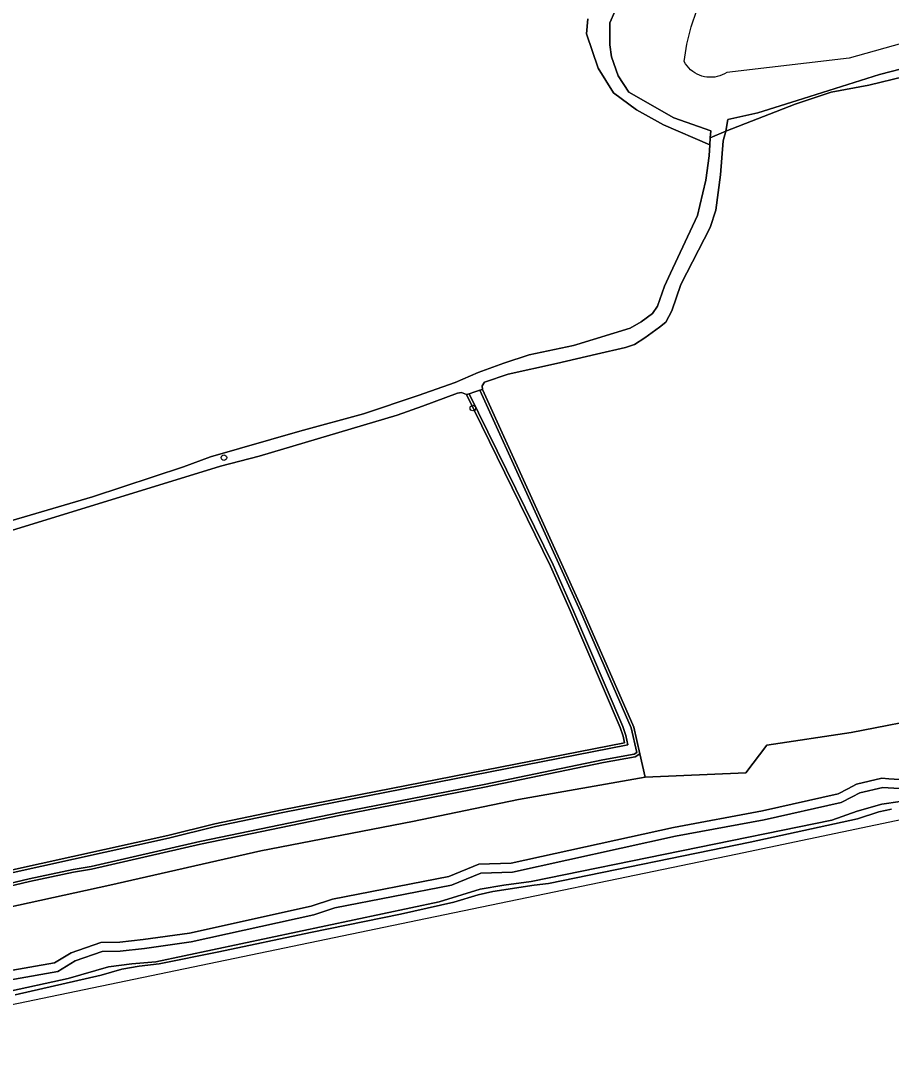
# Model space of a CAD drawing. Extents: x 162879 to 165540, y 384011 to 385181.
# Drawn here: x 165233.6 to 165386.8, y 384419.3 to 384603.8 of the extents above; entities that cross this region are included whole.
import ezdxf

# ---------------------------------------------------------------- set-up
doc = ezdxf.new("R2010")
doc.units = 0
for name, color, linetype in [('IMGEO_Boom', 7, 'Continuous'), ('IMGEO_Grasland_agrarisch', 7, 'Continuous'), ('IMGEO_Grasland_overig', 7, 'Continuous'), ('IMGEO_Groenvoorziening', 7, 'Continuous'), ('IMGEO_Loofbos', 7, 'Continuous'), ('IMGEO_Oever', 7, 'Continuous'), ('IMGEO_Rivier', 7, 'Continuous'), ('IMGEO_Spoorbaan_halfverhard', 7, 'Continuous'), ('IMGEO_Waterloop', 7, 'Continuous')]:
    doc.layers.add(name, color=color, linetype=linetype)

msp = doc.modelspace()

# ---------------------------------------------------------------- linework, layer by layer
at = {"layer": 'IMGEO_Boom'}
for centre in [(165313.19, 384535.63), (165269.35, 384526.9)]:
    msp.add_circle(centre, 0.489, dxfattribs=at)
at = {"layer": 'IMGEO_Grasland_agrarisch'}
for points in [[(165220.81, 384512.53), (165246.23, 384520.03), (165262.24, 384525.3), (165267.01, 384527.04), (165282.7, 384531.57), (165293.95, 384534.64), (165303.58, 384537.82), (165310.06, 384540.15), (165314.14, 384541.9), (165318.66, 384543.56), (165323.11, 384544.97), (165330.88, 384546.63), (165331.49, 384546.84), (165340.89, 384549.7), (165342.82, 384550.81), (165344.8, 384552.27), (165345.68, 384553.54), (165346.95, 384557.11), (165348.01, 384559.38), (165350.57, 384564.86), (165352.74, 384569.55), (165353.14, 384571.29), (165354.21, 384575.73), (165354.81, 384580.03), (165354.92, 384581.94), (165346.74, 384585.51), (165341.99, 384588.12), (165337.98, 384591.12), (165335.26, 384595.46), (165333.22, 384601.49), (165333.45, 384604.13)], [(165208.72, 384449.2), (165259.5, 384460.37), (165267.73, 384462.44), (165279.61, 384464.92), (165339.89, 384476.72), (165339.67, 384477.86), (165339.15, 384479.38), (165330.35, 384500), (165326.86, 384507.81), (165312.04, 384538.01), (165311.2, 384538.35), (165310.51, 384538.27), (165304.32, 384535.97), (165299.87, 384534.4), (165275.53, 384527.17), (165268.75, 384525.38), (165209.77, 384507.3)]]:
    msp.add_lwpolyline(points, dxfattribs=at)
at = {"layer": 'IMGEO_Grasland_overig'}
msp.add_lwpolyline([(165192.21, 384443.44), (165193.34, 384439.12), (165198.55, 384440.59), (165249.28, 384451.66), (165275.85, 384457.72), (165302.58, 384462.84), (165321.2, 384466.73), (165343.52, 384470.67), (165342.58, 384474.76), (165341.78, 384474.26), (165336.17, 384473.26), (165315.24, 384468.91), (165289.92, 384463.99), (165265.24, 384458.87), (165246.05, 384454.44), (165242.87, 384453.92), (165235.14, 384452.3), (165225.2, 384449.93), (165219.41, 384448.91), (165205.9, 384445.98), (165196.16, 384444.13), (165192.89, 384443.63)], close=True, dxfattribs=at)
for points in [[(165391.19, 384468.46), (165386.34, 384468.79), (165385.36, 384468.86), (165381.32, 384467.93), (165379.98, 384467.22), (165378.07, 384466.21), (165364.48, 384463.16), (165348.85, 384460.25), (165320.15, 384453.95), (165314.59, 384453.75), (165309.42, 384451.63), (165288.88, 384447.66), (165285.17, 384446.4), (165263.57, 384441.67), (165255.35, 384440.5), (165251.11, 384440.04), (165247.93, 384439.97), (165243.16, 384438.32), (165240.11, 384436.46), (165225.8, 384433.94)], [(165391.63, 384466.85), (165385.23, 384465.9), (165380.83, 384464.67), (165376.38, 384463.08), (165323.45, 384452.27), (165318.63, 384451.65), (165314.45, 384450.92), (165307.25, 384448.69), (165257.36, 384438.18), (165253.11, 384437.83), (165249.04, 384437.27), (165241.91, 384435.2), (165219.22, 384430.3)], [(165219.22, 384430.3), (165241.91, 384435.2), (165249.04, 384437.27), (165253.11, 384437.83), (165257.36, 384438.18), (165307.25, 384448.69), (165314.45, 384450.92), (165318.63, 384451.65), (165323.45, 384452.27), (165376.38, 384463.08), (165380.83, 384464.67), (165385.23, 384465.9), (165391.63, 384466.85)], [(165232.59, 384432.35), (165247.75, 384435.82), (165251.36, 384436.86), (165254.41, 384437.37), (165257.96, 384437.82), (165268.48, 384439.92), (165284.6, 384443.34), (165300.45, 384446.54), (165309.85, 384448.68), (165314.1, 384449.94), (165316.71, 384450.53), (165323.98, 384451.63), (165326.52, 384451.94), (165362, 384459.2), (165380.93, 384463.32), (165384.68, 384464.58), (165386.92, 384465.01)]]:
    msp.add_lwpolyline(points, dxfattribs=at)
at = {"layer": 'IMGEO_Groenvoorziening'}
for points in [[(165391.06, 384470.06), (165386.45, 384470.37), (165385.23, 384470.46), (165380.76, 384469.43), (165379.24, 384468.62), (165377.51, 384467.71), (165364.17, 384464.71), (165348.53, 384461.8), (165319.96, 384455.53), (165314.25, 384455.33), (165308.96, 384453.16), (165288.47, 384449.19), (165284.74, 384447.93), (165263.29, 384443.23), (165255.15, 384442.07), (165251.01, 384441.62), (165247.65, 384441.55), (165242.48, 384439.76), (165239.54, 384437.97), (165225.45, 384435.49)], [(165225.8, 384433.94), (165240.11, 384436.46), (165243.16, 384438.32), (165247.93, 384439.97), (165251.11, 384440.04), (165255.35, 384440.5), (165263.57, 384441.67), (165285.17, 384446.4), (165288.88, 384447.66), (165309.42, 384451.63), (165314.59, 384453.75), (165320.15, 384453.95), (165348.85, 384460.25), (165364.48, 384463.16), (165378.07, 384466.21), (165379.98, 384467.22), (165381.32, 384467.93), (165385.36, 384468.86), (165386.34, 384468.79), (165391.19, 384468.46)]]:
    msp.add_lwpolyline(points, dxfattribs=at)
at = {"layer": 'IMGEO_Loofbos'}
for points in [[(165389.19, 384593.97), (165382.9, 384592.49), (165376.26, 384591.22), (165369.92, 384589.1), (165357.76, 384584.34), (165357.25, 384582.69), (165356.8, 384576.67), (165355.98, 384570.45), (165354.96, 384567.4), (165349.83, 384557.35), (165348.24, 384552.74), (165347.16, 384550.76), (165346.07, 384549.86), (165343.46, 384548.01), (165341.66, 384546.79), (165340.04, 384546.26), (165334.93, 384545.1), (165327.92, 384543.48), (165319.43, 384541.61), (165315.22, 384540.2), (165314.83, 384539.54), (165314.86, 384538.89), (165332.57, 384500), (165341.55, 384479.48), (165342.58, 384474.76), (165343.52, 384470.67), (165361.27, 384471.42), (165364.94, 384476.31), (165379.82, 384478.51), (165394.9, 384481.47)], [(165394.9, 384481.47), (165379.82, 384478.51), (165364.94, 384476.31), (165361.27, 384471.42), (165343.52, 384470.67), (165321.2, 384466.73), (165302.58, 384462.84), (165275.85, 384457.72), (165249.28, 384451.66), (165198.55, 384440.59)], [(165225.45, 384435.49), (165239.54, 384437.97), (165242.48, 384439.76), (165247.65, 384441.55), (165251.01, 384441.62), (165255.15, 384442.07), (165263.29, 384443.23), (165284.74, 384447.93), (165288.47, 384449.19), (165308.96, 384453.16), (165314.25, 384455.33), (165319.96, 384455.53), (165348.53, 384461.8), (165364.17, 384464.71), (165377.51, 384467.71), (165379.24, 384468.62), (165380.76, 384469.43), (165385.23, 384470.46), (165386.45, 384470.37), (165391.06, 384470.06)]]:
    msp.add_lwpolyline(points, dxfattribs=at)
at = {"layer": 'IMGEO_Oever'}
for points in [[(165333.45, 384604.13), (165333.22, 384601.49), (165335.26, 384595.46), (165337.98, 384591.12), (165341.99, 384588.12), (165346.74, 384585.51), (165354.92, 384581.94), (165355, 384583.21), (165355.09, 384584.43), (165348.57, 384586.74), (165340.64, 384591.25), (165338.79, 384594.1), (165337.62, 384597.47), (165337.32, 384599.58), (165337.29, 384603.46), (165338.16, 384605.41)], [(165392.32, 384596.26), (165384.8, 384594.36), (165370.31, 384589.78), (165363.39, 384587.6), (165358.08, 384586.44), (165357.76, 384584.34), (165369.92, 384589.1), (165376.26, 384591.22), (165382.9, 384592.49), (165389.19, 384593.97)], [(165312.51, 384538.15), (165312.04, 384538.01), (165326.86, 384507.81), (165330.35, 384500), (165339.15, 384479.38), (165339.67, 384477.86), (165339.89, 384476.72), (165279.61, 384464.92), (165267.73, 384462.44), (165259.5, 384460.37), (165208.72, 384449.2)], [(165208.83, 384448.73), (165259.61, 384459.9), (165267.84, 384461.98), (165279.7, 384464.45), (165340.45, 384476.34), (165340.13, 384477.98), (165339.59, 384479.55), (165330.79, 384500.19), (165327.3, 384508.02), (165312.51, 384538.15)], [(165225.2, 384449.93), (165235.14, 384452.3), (165242.87, 384453.92), (165246.05, 384454.44), (165265.24, 384458.87), (165289.92, 384463.99), (165315.24, 384468.91), (165336.17, 384473.26), (165341.78, 384474.26), (165342.58, 384474.76), (165341.55, 384479.48), (165332.57, 384500), (165314.86, 384538.89), (165314.4, 384538.75), (165332.13, 384499.8), (165341.09, 384479.33), (165342.04, 384474.98), (165341.61, 384474.71), (165336.08, 384473.73), (165315.15, 384469.38), (165289.82, 384464.46), (165265.13, 384459.33), (165245.96, 384454.91), (165242.78, 384454.39), (165235.03, 384452.77), (165225.11, 384450.4)]]:
    msp.add_lwpolyline(points, dxfattribs=at)
at = {"layer": 'IMGEO_Rivier'}
for points in [[(165338.16, 384605.41), (165337.29, 384603.46), (165337.32, 384599.58), (165337.62, 384597.47), (165338.79, 384594.1), (165340.64, 384591.25), (165348.57, 384586.74), (165355.09, 384584.43), (165355, 384583.21), (165357.76, 384584.34), (165358.08, 384586.44), (165363.39, 384587.6), (165370.31, 384589.78), (165384.8, 384594.36), (165392.32, 384596.26)], [(165400.81, 384603.22), (165379.46, 384597.24), (165357.89, 384594.68), (165357.5, 384594.45), (165357.09, 384594.26), (165356.66, 384594.1), (165356.22, 384593.98), (165355.77, 384593.89), (165355.32, 384593.85), (165354.86, 384593.85), (165354.41, 384593.88), (165353.96, 384593.96), (165353.52, 384594.07), (165353.09, 384594.22), (165352.67, 384594.41), (165352.27, 384594.63), (165351.9, 384594.89), (165351.54, 384595.18), (165351.22, 384595.5), (165350.92, 384595.84), (165350.65, 384596.21), (165350.42, 384596.61), (165350.88, 384599.69), (165351.62, 384602.71), (165352.63, 384605.66)]]:
    msp.add_lwpolyline(points, dxfattribs=at)
at = {"layer": 'IMGEO_Spoorbaan_halfverhard'}
for points in [[(165177.27, 384419.29), (165303.41, 384445.47), (165359.49, 384457.1), (165532.79, 384493.49)], [(165386.92, 384465.01), (165384.68, 384464.58), (165380.93, 384463.32), (165362, 384459.2), (165326.52, 384451.94), (165323.98, 384451.63), (165316.71, 384450.53), (165314.1, 384449.94), (165309.85, 384448.68), (165300.45, 384446.54), (165284.6, 384443.34), (165268.48, 384439.92), (165257.96, 384437.82), (165254.41, 384437.37), (165251.36, 384436.86), (165247.75, 384435.82), (165232.59, 384432.35)]]:
    msp.add_lwpolyline(points, dxfattribs=at)
at = {"layer": 'IMGEO_Waterloop'}
for points in [[(165209.77, 384507.3), (165268.75, 384525.38), (165275.53, 384527.17), (165299.87, 384534.4), (165304.32, 384535.97), (165310.51, 384538.27), (165311.2, 384538.35), (165312.04, 384538.01), (165312.51, 384538.15), (165313.52, 384538.47), (165314.4, 384538.75), (165314.86, 384538.89), (165314.83, 384539.54), (165315.22, 384540.2), (165319.43, 384541.61), (165327.92, 384543.48), (165334.93, 384545.1), (165340.04, 384546.26), (165341.66, 384546.79), (165343.46, 384548.01), (165346.07, 384549.86), (165347.16, 384550.76), (165348.24, 384552.74), (165349.83, 384557.35), (165354.96, 384567.4), (165355.98, 384570.45), (165356.8, 384576.67), (165357.25, 384582.69), (165357.76, 384584.34)], [(165357.76, 384584.34), (165355, 384583.21), (165354.92, 384581.94), (165354.81, 384580.03), (165354.21, 384575.73), (165353.14, 384571.29), (165352.74, 384569.55), (165350.57, 384564.86), (165348.01, 384559.38), (165346.95, 384557.11), (165345.68, 384553.54), (165344.8, 384552.27), (165342.82, 384550.81), (165340.89, 384549.7), (165331.49, 384546.84), (165330.88, 384546.63), (165323.11, 384544.97), (165318.66, 384543.56), (165314.14, 384541.9), (165310.06, 384540.15), (165303.58, 384537.82), (165293.95, 384534.64), (165282.7, 384531.57), (165267.01, 384527.04), (165262.24, 384525.3), (165246.23, 384520.03), (165220.81, 384512.53)], [(165314.4, 384538.75), (165313.52, 384538.47), (165312.51, 384538.15), (165327.3, 384508.02), (165330.79, 384500.19), (165339.59, 384479.55), (165340.13, 384477.98), (165340.45, 384476.34), (165279.7, 384464.45), (165267.84, 384461.98), (165259.61, 384459.9), (165208.83, 384448.73)], [(165225.11, 384450.4), (165235.03, 384452.77), (165242.78, 384454.39), (165245.96, 384454.91), (165265.13, 384459.33), (165289.82, 384464.46), (165315.15, 384469.38), (165336.08, 384473.73), (165341.61, 384474.71), (165342.04, 384474.98), (165341.09, 384479.33), (165332.13, 384499.8), (165314.4, 384538.75)]]:
    msp.add_lwpolyline(points, dxfattribs=at)

doc.saveas('drawing.dxf')
